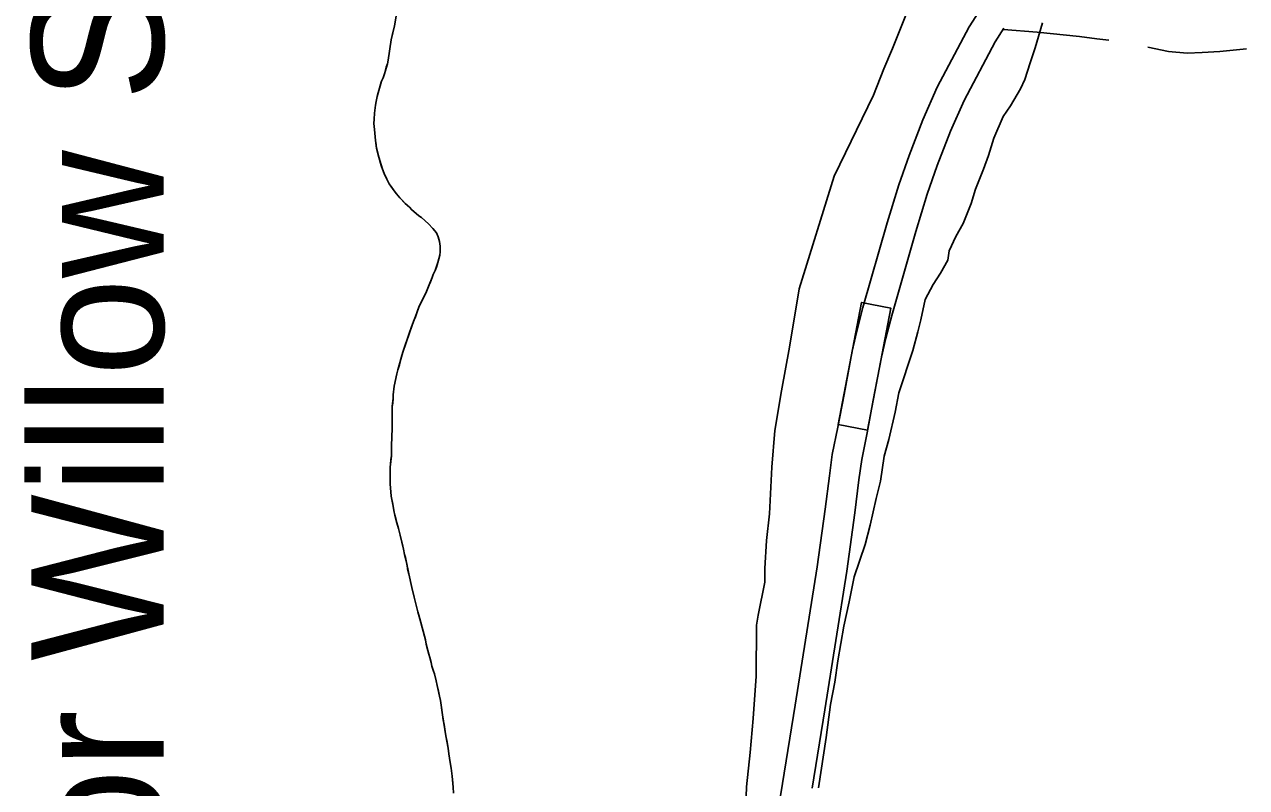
# Model space of a CAD drawing. Extents: x 3172231 to 3210228, y 940198 to 965780.
# Drawn here: x 3197549 to 3198779, y 956339 to 957106 of the extents above; entities that cross this region are included whole.
import ezdxf

# ---------------------------------------------------------------- set-up
doc = ezdxf.new("R2010")
doc.units = 0
for name, color, linetype in [('V-RIVR-IDEN', 7, 'Continuous'), ('V-ROAD-CNTR', 7, 'Continuous'), ('V-SITE-VEGE', 7, 'Continuous'), ('V-TOPO-SHOR', 7, 'Continuous')]:
    doc.layers.add(name, color=color, linetype=linetype)

msp = doc.modelspace()

# ---------------------------------------------------------------- linework, layer by layer
at = {"layer": 'V-ROAD-CNTR'}
for points in [[(3198300.324, 956270.128), (3198312.214, 956342.691), (3198325.022, 956421.615), (3198347.088, 956560.775), (3198355.178, 956618.836), (3198359.27, 956652.189), (3198362.225, 956673.677), (3198367.938, 956701.25), (3198374.049, 956734.026), (3198382.354, 956777.635), (3198386.917, 956797.848), (3198393.094, 956821.628), (3198417.626, 956906.733), (3198429.367, 956944.985), (3198439.724, 956974.677), (3198453.366, 957010.597), (3198467.825, 957043.165), (3198500.093, 957103.87), (3198513.327, 957124.902)], [(3198341.822, 956337.863), (3198354.644, 956416.863), (3198376.762, 956556.355), (3198384.924, 956614.94), (3198389.02, 956648.319), (3198391.807, 956668.585), (3198397.374, 956695.456), (3198403.531, 956728.47), (3198411.73, 956771.525), (3198416.075, 956790.772), (3198422.03, 956813.702), (3198446.38, 956898.177), (3198457.879, 956935.639), (3198467.916, 956964.409), (3198481.12, 956999.177), (3198494.813, 957030.021), (3198526.069, 957088.82), (3198534.755, 957102.625)], [(3198640.513, 957090.446), (3198628.413, 957092.093), (3198611.107, 957094.279), (3198568.557, 957098.574), (3198534.645, 957101.396)], [(3198779.22, 957081.813), (3198752.29, 957079.243), (3198734.522, 957078.037), (3198719.285, 957077.617), (3198700.701, 957079.34), (3198679.874, 957083.443)]]:
    msp.add_lwpolyline(points, dxfattribs=at)
msp.add_lwpolyline([(3198368.304, 956703.855), (3198391.688, 956826.648), (3198421.159, 956821.036), (3198397.774, 956698.243)], close=True, dxfattribs=at)
at = {"layer": 'V-SITE-VEGE'}
for p, q in [((3198422.791, 957082.115), (3198438.913, 957122.543)), ((3197923.794, 957118.664), (3197921.414, 957105.16)), ((3197921.414, 957105.16), (3197918.27, 957091.088)), ((3198573.766, 957108.191), (3198566.403, 957082.908)), ((3197918.27, 957091.088), (3197915.268, 957070.352)), ((3198414.007, 957061.904), (3198422.791, 957082.115)), ((3198566.403, 957082.908), (3198561.261, 957067.745)), ((3197914.484, 957066.927), (3197911.367, 957056.857)), ((3197915.268, 957070.352), (3197914.484, 957066.927)), ((3198403.743, 957035.192), (3198414.007, 957061.904)), ((3198561.261, 957067.745), (3198556.112, 957051.131)), ((3197908.651, 957049.448), (3197906.314, 957042.229)), ((3197910.005, 957052.675), (3197908.651, 957049.448)), ((3197911.367, 957056.857), (3197910.005, 957052.675)), ((3198556.112, 957051.131), (3198551.725, 957041.751)), ((3197905.139, 957037.475), (3197904.164, 957034.055)), ((3197906.314, 957042.229), (3197905.139, 957037.475)), ((3198551.725, 957041.751), (3198541.51, 957024.442)), ((3197902.388, 957025.116), (3197901.379, 957017.124)), ((3197903.173, 957028.728), (3197902.388, 957025.116)), ((3197904.164, 957034.055), (3197903.173, 957028.728)), ((3198364.263, 956953.651), (3198403.743, 957035.192)), ((3198541.51, 957024.442), (3198534.221, 957013.628)), ((3197900.957, 957011.224), (3197900.928, 957006.843)), ((3197901.379, 957017.124), (3197900.957, 957011.224)), ((3198534.221, 957013.628), (3198524.706, 956991.975)), ((3197900.928, 957006.843), (3197901.456, 957000.742)), ((3197901.456, 957000.742), (3197901.62, 956997.125)), ((3197901.62, 956997.125), (3197902.331, 956989.693)), ((3197902.331, 956989.693), (3197903.611, 956981.876)), ((3198524.706, 956991.975), (3198519.555, 956974.641)), ((3197903.611, 956981.876), (3197905.642, 956972.722)), ((3198519.555, 956974.641), (3198514.419, 956960.921)), ((3197905.642, 956972.722), (3197909.368, 956960.888)), ((3197909.368, 956960.888), (3197911.051, 956956.497)), ((3197911.051, 956956.497), (3197913.869, 956950.572)), ((3197913.869, 956950.572), (3197916.315, 956946.175)), ((3198328.962, 956840.259), (3198364.263, 956953.651)), ((3198514.419, 956960.921), (3198506.36, 956940.707)), ((3197916.315, 956946.175), (3197921.213, 956938.907)), ((3197921.213, 956938.907), (3197923.478, 956935.843)), ((3198506.36, 956940.707), (3198501.944, 956926.263)), ((3197923.478, 956935.843), (3197926.878, 956931.821)), ((3197926.878, 956931.821), (3197932.363, 956926.259)), ((3197932.363, 956926.259), (3197939.174, 956919.926)), ((3198501.944, 956926.263), (3198493.883, 956906.049)), ((3197939.174, 956919.926), (3197945.988, 956913.977)), ((3197945.988, 956913.977), (3197948.642, 956912.244)), ((3197948.642, 956912.244), (3197955.835, 956905.719)), ((3197955.835, 956905.719), (3197959.992, 956901.119)), ((3197959.992, 956901.119), (3197963.771, 956896.712)), ((3198493.883, 956906.049), (3198486.584, 956893.065)), ((3197963.771, 956896.712), (3197965.458, 956892.702)), ((3197965.458, 956892.702), (3197966.757, 956887.934)), ((3197966.757, 956887.934), (3197967.484, 956883.167)), ((3198486.584, 956893.065), (3198480, 956878.63)), ((3197967.447, 956877.453), (3197967.044, 956874.409)), ((3197967.484, 956883.167), (3197967.447, 956877.453)), ((3198480, 956878.63), (3198478.505, 956869.236)), ((3197965.276, 956866.803), (3197962.554, 956858.824)), ((3197966.253, 956870.416), (3197965.276, 956866.803)), ((3197967.044, 956874.409), (3197966.253, 956870.416)), ((3198478.505, 956869.236), (3198471.206, 956856.252)), ((3197959.65, 956851.797), (3197956.363, 956844.396)), ((3197960.621, 956854.648), (3197959.65, 956851.797)), ((3197962.554, 956858.824), (3197960.621, 956854.648)), ((3198471.206, 956856.252), (3198463.913, 956844.713)), ((3197956.363, 956844.396), (3197953.65, 956837.746)), ((3198319.261, 956781.715), (3198328.962, 956840.259)), ((3198463.913, 956844.713), (3198455.879, 956829.564)), ((3197953.65, 956837.746), (3197946.113, 956821.993)), ((3198455.879, 956829.564), (3198451.434, 956809.33)), ((3197943.78, 956815.153), (3197939.709, 956804.708)), ((3197946.113, 956821.993), (3197943.78, 956815.153)), ((3197939.709, 956804.708), (3197929.991, 956776.779)), ((3198451.434, 956809.33), (3198448.477, 956797.048)), ((3198448.477, 956797.048), (3198443.318, 956778.268)), ((3198311.079, 956737.63), (3198319.261, 956781.715)), ((3198443.318, 956778.268), (3198429.357, 956735.657)), ((3197929.991, 956776.779), (3197924.916, 956758.724)), ((3197923.935, 956754.73), (3197921.373, 956742.371)), ((3197924.916, 956758.724), (3197923.935, 956754.73)), ((3197921.373, 956742.371), (3197920.361, 956733.615)), ((3197920.337, 956730.38), (3197919.329, 956722.007)), ((3197920.361, 956733.615), (3197920.337, 956730.38)), ((3198304.366, 956697.878), (3198311.079, 956737.63)), ((3198429.357, 956735.657), (3198425.64, 956716.146)), ((3197919.329, 956722.007), (3197919.163, 956698.204)), ((3198425.64, 956716.146), (3198418.988, 956688.691)), ((3197919.163, 956698.204), (3197918.748, 956693.063)), ((3197918.748, 956693.063), (3197918.913, 956689.444)), ((3198301.283, 956661), (3198304.366, 956697.878)), ((3197918.496, 956684.306), (3197918.473, 956681.066)), ((3197918.473, 956681.066), (3197918.635, 956676.878)), ((3197918.913, 956689.444), (3197918.496, 956684.306)), ((3198418.988, 956688.691), (3198414.564, 956672.075)), ((3197918.414, 956672.497), (3197917.119, 956660.934)), ((3197918.635, 956676.878), (3197918.414, 956672.497)), ((3198414.564, 956672.075), (3198410.819, 956646.776)), ((3197917.119, 956660.934), (3197917.269, 956644.163)), ((3198298.873, 956613.992), (3198301.283, 956661)), ((3197917.269, 956644.163), (3197918.275, 956631.83)), ((3198410.819, 956646.776), (3198406.389, 956629.438)), ((3197918.275, 956631.83), (3197920.232, 956621.674)), ((3198406.389, 956629.438), (3198400.466, 956602.701)), ((3197920.232, 956621.674), (3197920.984, 956617.297)), ((3197920.984, 956617.297), (3197922.043, 956612.765)), ((3197922.043, 956612.765), (3197924.019, 956605.106)), ((3197924.019, 956605.106), (3197925.694, 956599.164)), ((3198295.844, 956587.243), (3198298.873, 956613.992)), ((3197925.694, 956599.164), (3197927.208, 956592.445)), ((3197927.208, 956592.445), (3197930.7, 956578.375)), ((3198400.466, 956602.701), (3198395.303, 956583.194)), ((3198294.253, 956559.038), (3198295.844, 956587.243)), ((3198395.303, 956583.194), (3198384.289, 956550.7)), ((3197930.7, 956578.375), (3197931.757, 956573.22)), ((3197931.757, 956573.22), (3197933.272, 956566.812)), ((3197933.272, 956566.812), (3197935.832, 956553.531)), ((3198294.183, 956545.296), (3198294.253, 956559.038)), ((3197935.832, 956553.531), (3197939.015, 956539.932)), ((3198287.502, 956512.053), (3198294.183, 956545.296)), ((3198384.289, 956550.7), (3198379.093, 956525.41)), ((3197939.015, 956539.932), (3197941.446, 956530.241)), ((3197941.446, 956530.241), (3197942.656, 956524.771)), ((3197942.656, 956524.771), (3197945.087, 956515.391)), ((3198379.093, 956525.41), (3198373.903, 956500.84)), ((3197945.087, 956515.391), (3197947.223, 956508.512)), ((3197947.223, 956508.512), (3197952.695, 956487.251)), ((3198286.003, 956501.931), (3198287.502, 956512.053)), ((3198285.741, 956450.574), (3198286.003, 956501.931)), ((3198373.903, 956500.84), (3198367.94, 956466.149)), ((3197952.695, 956487.251), (3197953.6, 956482.877)), ((3197953.6, 956482.877), (3197955.116, 956476.467)), ((3197955.116, 956476.467), (3197956.181, 956472.715)), ((3197956.181, 956472.715), (3197957.25, 956469.432)), ((3197957.25, 956469.432), (3197958.464, 956464.428)), ((3197958.464, 956464.428), (3197959.22, 956460.834)), ((3197959.22, 956460.834), (3197960.744, 956455.831)), ((3198367.94, 956466.149), (3198364.935, 956444.462)), ((3197960.744, 956455.831), (3197961.817, 956452.857)), ((3197961.817, 956452.857), (3197963.644, 956445.98)), ((3197963.644, 956445.98), (3197964.545, 956441.137)), ((3198282.63, 956407.912), (3198285.741, 956450.574)), ((3197964.545, 956441.137), (3197966.97, 956430.665)), ((3198364.935, 956444.462), (3198360.481, 956422.059)), ((3197966.97, 956430.665), (3197967.717, 956426.135)), ((3197967.717, 956426.135), (3197969.802, 956411.764)), ((3198360.481, 956422.059), (3198355.971, 956388.806)), ((3197969.802, 956411.764), (3197973.401, 956390.516)), ((3198279.562, 956373.925), (3198282.63, 956407.912)), ((3197973.401, 956390.516), (3197975.657, 956378.33)), ((3198355.971, 956388.806), (3198348.479, 956338.208)), ((3197975.657, 956378.33), (3197976.397, 956372.551)), ((3197976.397, 956372.551), (3197977.74, 956363.804)), ((3198275.771, 956339.222), (3198279.562, 956373.925)), ((3197977.74, 956363.804), (3197978.482, 956358.025)), ((3197978.482, 956358.025), (3197979.674, 956349.902)), ((3197979.674, 956349.902), (3197980.689, 956338.972)), ((3197980.689, 956338.972), (3197980.96, 956332.885)), ((3198274.059, 956287.87), (3198275.771, 956339.222))]:
    msp.add_line(p, q, dxfattribs=at)
at = {"layer": 'V-TOPO-SHOR'}
for points in [[(3197917.117, 956660.934), (3197917.4, 956663.746), (3197918.006, 956668.692), (3197918.414, 956672.497), (3197918.635, 956676.878), (3197918.473, 956681.068), (3197918.496, 956684.306), (3197918.913, 956689.444), (3197918.748, 956693.063), (3197919.163, 956698.204), (3197919.188, 956701.632), (3197919.221, 956706.391), (3197919.268, 956713.246), (3197919.329, 956722.007), (3197919.733, 956725.241), (3197920.339, 956730.38), (3197920.361, 956733.615), (3197921.373, 956742.371), (3197923.935, 956754.73), (3197924.916, 956758.724), (3197926.477, 956764.045), (3197928.429, 956771.077), (3197929.991, 956776.779), (3197936.795, 956796.348), (3197939.709, 956804.708), (3197941.454, 956809.267), (3197942.617, 956812.304), (3197943.78, 956815.153), (3197944.753, 956818.194), (3197946.113, 956821.993), (3197951.137, 956832.431), (3197953.65, 956837.746), (3197956.361, 956844.394), (3197957.715, 956847.431), (3197959.65, 956851.797), (3197960.621, 956854.648), (3197962.554, 956858.824), (3197963.72, 956862.054), (3197965.276, 956866.803), (3197966.253, 956870.416), (3197967.044, 956874.409), (3197967.447, 956877.453), (3197967.486, 956883.167), (3197966.757, 956887.932), (3197965.456, 956892.702), (3197963.771, 956896.712), (3197959.992, 956901.119), (3197955.835, 956905.719), (3197948.642, 956912.244), (3197945.988, 956913.977), (3197943.338, 956916.281), (3197939.174, 956919.926), (3197936.524, 956922.421), (3197932.363, 956926.259), (3197929.524, 956929.136), (3197926.878, 956931.821), (3197923.478, 956935.843), (3197921.213, 956938.907), (3197918.197, 956943.306), (3197916.313, 956946.175), (3197913.867, 956950.572), (3197912.364, 956953.63), (3197911.051, 956956.497), (3197909.368, 956960.888), (3197908.25, 956964.325), (3197905.642, 956972.722), (3197903.611, 956981.876), (3197903.064, 956985.309), (3197902.331, 956989.693), (3197901.62, 956997.125), (3197901.456, 957000.744), (3197900.928, 957006.843), (3197900.957, 957011.224), (3197901.379, 957017.124), (3197902.386, 957025.116), (3197903.173, 957028.728), (3197904.164, 957034.053), (3197905.139, 957037.475), (3197906.314, 957042.229), (3197907.287, 957045.077), (3197908.649, 957049.448), (3197910.005, 957052.675), (3197911.367, 957056.857), (3197913.316, 957063.319), (3197914.484, 957066.927), (3197915.268, 957070.352), (3197918.27, 957091.088), (3197920.234, 957099.644), (3197921.414, 957105.16), (3197922.803, 957113.149)], [(3197918.877, 956628.549), (3197918.275, 956631.83), (3197917.269, 956644.163), (3197917.117, 956660.934)], [(3197980.96, 956332.885), (3197980.689, 956338.972), (3197980.249, 956343.033), (3197979.674, 956349.902), (3197978.482, 956358.025), (3197977.74, 956363.804), (3197976.397, 956372.551), (3197975.657, 956378.33), (3197974.304, 956385.828), (3197973.401, 956390.516), (3197972.2, 956397.391), (3197971.453, 956402.077), (3197970.705, 956406.765), (3197969.802, 956411.764), (3197968.762, 956419.104), (3197967.717, 956426.135), (3197966.97, 956430.665), (3197965.454, 956437.229), (3197964.545, 956441.137), (3197963.644, 956445.98), (3197961.817, 956452.857), (3197960.746, 956455.831), (3197959.22, 956460.834), (3197958.464, 956464.428), (3197957.25, 956469.432), (3197956.183, 956472.715), (3197955.116, 956476.467), (3197953.6, 956482.877), (3197952.693, 956487.251), (3197947.223, 956508.512), (3197946.156, 956511.95), (3197945.087, 956515.391), (3197942.656, 956524.771), (3197941.446, 956530.241), (3197939.015, 956539.932), (3197935.832, 956553.531), (3197934.775, 956558.688), (3197934.175, 956561.969), (3197933.272, 956566.812), (3197932.514, 956570.095), (3197931.757, 956573.22), (3197930.7, 956578.375), (3197929.942, 956581.502), (3197928.879, 956585.879), (3197927.208, 956592.445), (3197925.694, 956599.164), (3197924.019, 956605.106), (3197922.956, 956609.326), (3197922.043, 956612.765), (3197920.984, 956617.297), (3197920.232, 956621.674), (3197919.477, 956625.266), (3197918.877, 956628.549)]]:
    msp.add_lwpolyline(points, dxfattribs=at)

# ---------------------------------------------------------------- texts
at = {"layer": 'V-RIVR-IDEN'}
msp.add_text('Artonish Lake or Willow Slough', height=132.99974, rotation=90, dxfattribs=at).set_placement((3197689.161, 955121.489))

doc.saveas('drawing.dxf')
